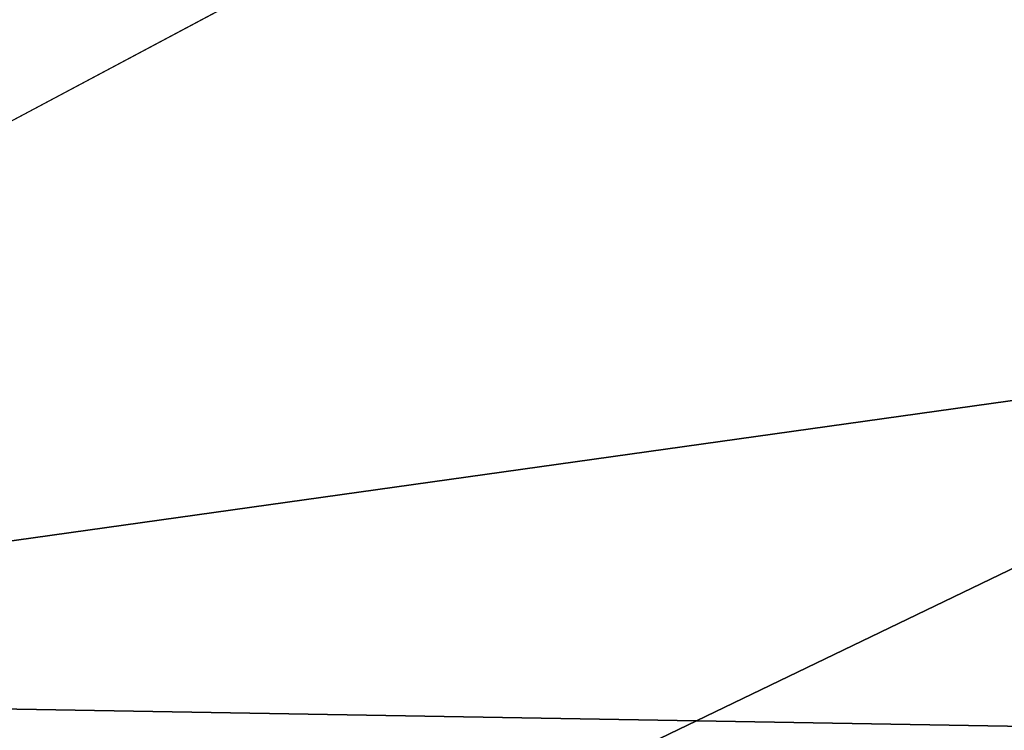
# Model space of a CAD drawing. Extents: x -252 to 252, y -10 to 685.
# Tile 604 of 656: x -115.013 to -114.369, y 622.026 to 622.49. Entities that reach past the tile are written whole.
import ezdxf

# ---------------------------------------------------------------- set-up
doc = ezdxf.new("R2010")
doc.units = 0
doc.header["$LTSCALE"] = 65.369103
for name, color, linetype in [('1633', 7, 'CONTINUOUS'), ('1634', 7, 'CONTINUOUS'), ('1654', 7, 'CONTINUOUS'), ('2509', 7, 'CONTINUOUS'), ('2518', 7, 'CONTINUOUS'), ('3906', 7, 'CONTINUOUS')]:
    doc.layers.add(name, color=color, linetype=linetype)

msp = doc.modelspace()

# ---------------------------------------------------------------- linework, layer by layer
at = {"layer": '1633', "color": 7, "linetype": 'CONTINUOUS'}
for points in [[(-118.02005, 621.27196, -68.5), (-114.98454, 623.5766, -68.5), (-115.29562, 621.6828, -68.5), (-118.02005, 621.27196, -68.5)], [(-115.29562, 621.6828, -68.5), (-114.98454, 623.5766, -68.5), (-112.65824, 622.95353, -68.5), (-115.29562, 621.6828, -68.5)]]:
    msp.add_3dface(points, dxfattribs=at)
at = {"layer": '1634', "color": 7, "linetype": 'CONTINUOUS'}
for points in [[(-115.71762, 622.05181, -15.5), (-106.59325, 623.32929, -15.5), (-113.09266, 623.4486, -15.5), (-115.71762, 622.05181, -15.5)], [(-104.00967, 621.85104, -15.5), (-106.59325, 623.32929, -15.5), (-115.71762, 622.05181, -15.5), (-104.00967, 621.85104, -15.5)], [(-115.71762, 622.05181, -15.5), (-117.99028, 619.99351, -15.5), (-110, 621.1, -15.5), (-115.71762, 622.05181, -15.5)], [(-104.00967, 621.85104, -15.5), (-115.71762, 622.05181, -15.5), (-110, 621.1, -15.5), (-104.00967, 621.85104, -15.5)]]:
    msp.add_3dface(points, dxfattribs=at)
at = {"layer": '1654', "color": 7, "linetype": 'CONTINUOUS'}
for points in [[(-115.62678, 623.31519, -16.5), (-117.02936, 622.131, -16.00045), (-113.77127, 624.11595, -16.00045), (-115.62678, 623.31519, -16.5)], [(-117.02936, 622.131, -16.00045), (-113.63374, 623.77646, -15.63397), (-113.77127, 624.11595, -16.00045), (-117.02936, 622.131, -16.00045)], [(-116.79459, 621.84984, -15.63397), (-113.63374, 623.77646, -15.63397), (-117.02936, 622.131, -16.00045), (-116.79459, 621.84984, -15.63397)], [(-116.79459, 621.84984, -15.63397), (-115.71762, 622.05181, -15.5), (-113.63374, 623.77646, -15.63397), (-116.79459, 621.84984, -15.63397)], [(-115.71762, 622.05181, -15.5), (-113.09266, 623.4486, -15.5), (-113.63374, 623.77646, -15.63397), (-115.71762, 622.05181, -15.5)]]:
    msp.add_3dface(points, dxfattribs=at)
at = {"layer": '2509', "color": 7, "linetype": 'CONTINUOUS'}
for points in [[(-113.96603, 624.14833, -68.47071), (-114.98454, 623.5766, -68.5), (-117.38535, 621.96323, -68.47071), (-113.96603, 624.14833, -68.47071)], [(-115.03174, 623.66397, -68.4), (-113.96603, 624.14833, -68.47071), (-117.38535, 621.96323, -68.47071), (-115.03174, 623.66397, -68.4)], [(-114.98454, 623.5766, -68.5), (-118.02005, 621.27196, -68.5), (-117.38535, 621.96323, -68.47071), (-114.98454, 623.5766, -68.5)]]:
    msp.add_3dface(points, dxfattribs=at)
at = {"layer": '2518', "color": 7, "linetype": 'CONTINUOUS'}
msp.add_3dface([(-115.29562, 621.6828, -68.5), (-112.65824, 622.95353, -68.5), (-112.38544, 620.45937, -68.4), (-115.29562, 621.6828, -68.5)], dxfattribs=at)
at = {"layer": '3906', "color": 7, "linetype": 'CONTINUOUS'}
for points in [[(-210, 625.5, 11), (-210, 621.29048, 10.16267), (-110, 625.5, 11), (-210, 625.5, 11)], [(-210, 621.29048, -10.16267), (-210, 625.5, -11), (-110, 620, -9.52628), (-210, 621.29048, -10.16267)], [(-210, 625.5, -11), (-110, 625.5, -11), (-110, 620, -9.52628), (-210, 625.5, -11)], [(-110, 625.5, 11), (-210, 621.29048, 10.16267), (-110, 620, 9.52628), (-110, 625.5, 11)]]:
    msp.add_3dface(points, dxfattribs=at)

doc.saveas('drawing.dxf')
